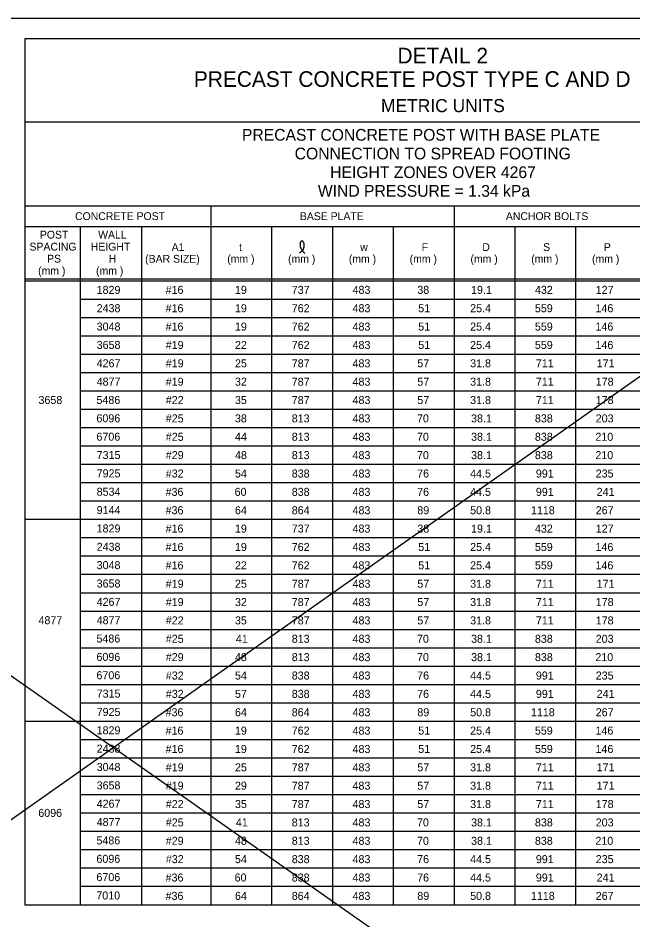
# Model space of a CAD drawing. Extents: x 3351 to 8430, y -3586 to 1457.
# Drawn here: x 7507.3 to 7743.4, y -977.3 to -631.3 of the extents above; entities that cross this region are included whole.
import ezdxf

# ---------------------------------------------------------------- set-up
doc = ezdxf.new("R2010")
doc.units = 0
doc.layers.add('1', color=7, linetype='Continuous')
doc.layers.add('2', color=7, linetype='Continuous')

msp = doc.modelspace()

# ---------------------------------------------------------------- linework, layer by layer
at = {"layer": '1'}
for p, q in [((7152.8, -637.24), (7925.95, -1178.57)), ((7510.01, -639.31), (7510.01, -971.42)), ((7841.34, -639.31), (7510.01, -639.31)), ((7927.1, -641.21), (7154.13, -1185.98)), ((7841.34, -671.31), (7510.01, -671.31)), ((7510.01, -703.31), (7841.34, -703.31)), ((7510.01, -703.31), (7578.01, -703.31)), ((7510.01, -703.31), (7578.01, -703.31)), ((7510.01, -703.31), (7578.01, -703.31)), ((7581.34, -703.31), (7581.34, -971.42)), ((7674.68, -703.31), (7674.68, -971.42)), ((7510.01, -711.31), (7841.34, -711.31)), ((7531.34, -971.42), (7531.34, -711.31)), ((7554.68, -711.31), (7554.68, -971.42)), ((7604.68, -711.31), (7604.68, -971.42)), ((7628.01, -711.31), (7628.01, -971.42)), ((7651.34, -711.31), (7651.34, -971.42)), ((7698.01, -711.31), (7698.01, -971.42)), ((7721.34, -711.31), (7721.34, -971.42)), ((7510.01, -731.31), (7841.34, -731.31)), ((7510.01, -732.06), (7841.34, -732.06)), ((7568, -735.58), (7568, -735.58)), ((7593.01, -735.58), (7593.01, -735.58)), ((7616.34, -735.58), (7616.34, -735.58)), ((7639.67, -735.58), (7639.67, -735.58)), ((7663.01, -735.58), (7663.01, -735.58)), ((7686.34, -735.58), (7686.34, -735.58)), ((7709.67, -735.58), (7709.67, -735.58)), ((7733.01, -735.58), (7733.01, -735.58)), ((7531.34, -739.1), (7841.34, -739.1)), ((7531.34, -746.14), (7841.34, -746.14)), ((7531.34, -753.18), (7841.34, -753.18)), ((7531.34, -760.22), (7841.34, -760.22)), ((7531.34, -767.26), (7841.34, -767.26)), ((7531.34, -774.3), (7841.34, -774.3)), ((7531.34, -781.34), (7841.34, -781.34)), ((7531.34, -788.38), (7841.34, -788.38)), ((7531.34, -795.42), (7841.34, -795.42)), ((7531.34, -802.46), (7841.34, -802.46)), ((7531.34, -809.5), (7841.34, -809.5)), ((7531.34, -816.54), (7841.34, -816.54)), ((7510.01, -823.58), (7841.34, -823.58)), ((7531.34, -830.62), (7841.34, -830.62)), ((7531.34, -837.66), (7841.34, -837.66)), ((7531.34, -844.7), (7841.34, -844.7)), ((7531.34, -851.74), (7841.34, -851.74)), ((7531.34, -858.78), (7841.34, -858.78)), ((7531.34, -865.82), (7841.34, -865.82)), ((7531.34, -872.86), (7841.34, -872.86)), ((7531.34, -879.9), (7841.34, -879.9)), ((7531.34, -886.94), (7841.34, -886.94)), ((7531.34, -893.98), (7841.34, -893.98)), ((7510.01, -901.02), (7841.34, -901.02)), ((7531.34, -908.06), (7841.34, -908.06)), ((7531.34, -915.1), (7841.34, -915.1)), ((7531.34, -922.14), (7841.34, -922.14)), ((7531.34, -929.18), (7841.34, -929.18)), ((7531.34, -936.22), (7841.34, -936.22)), ((7531.34, -943.26), (7841.34, -943.26)), ((7531.34, -950.3), (7841.34, -950.3)), ((7531.34, -957.34), (7841.34, -957.34)), ((7531.34, -964.38), (7841.34, -964.38)), ((7510.01, -971.42), (7841.34, -971.42))]:
    msp.add_line(p, q, dxfattribs=at)
msp.add_spline([(7615.4, -721.48), (7615.6, -721.31), (7615.73, -721.18), (7615.93, -720.98), (7616.09, -720.82), (7616.37, -720.61), (7616.56, -720.35), (7616.74, -720.16), (7616.86, -719.93), (7616.97, -719.68), (7617.05, -719.44), (7617.13, -719.21), (7617.16, -719.02), (7617.19, -718.77), (7617.2, -718.55), (7617.19, -718.3), (7617.14, -718.05), (7617.1, -717.81), (7617.04, -717.58), (7616.95, -717.35), (7616.88, -717.22), (7616.78, -717.12), (7616.68, -717.02), (7616.59, -716.94), (7616.48, -716.88), (7616.39, -716.85), (7616.22, -716.85), (7616.13, -716.88), (7615.98, -716.93), (7615.88, -717.01), (7615.82, -717.1), (7615.76, -717.22), (7615.69, -717.33), (7615.65, -717.47), (7615.62, -717.58), (7615.58, -717.82), (7615.56, -717.99), (7615.58, -718.18), (7615.58, -718.38), (7615.62, -718.66), (7615.64, -718.89), (7615.68, -719.06), (7615.75, -719.28), (7615.85, -719.5), (7615.94, -719.7), (7616.04, -719.9), (7616.16, -720.12), (7616.36, -720.3), (7616.48, -720.51), (7616.61, -720.67), (7616.72, -720.85), (7616.86, -721.02), (7617, -721.19), (7617.1, -721.3), (7617.22, -721.43), (7617.32, -721.6)], degree=3, dxfattribs=at)
at = {"layer": '2'}
msp.add_line((7165.34, -631.31), (7951.34, -631.31), dxfattribs=at)

# ---------------------------------------------------------------- texts
at = {"layer": '1'}
for s, height, p in [('DETAIL 2', 6, (7652.97, -648.71)), ('PRECAST CONCRETE POST TYPE C AND D', 6, (7574.81, -657.71)), ('METRIC UNITS', 5, (7646.64, -667.41)), ('PRECAST CONCRETE POST WITH BASE PLATE', 4.5, (7593.29, -678.36)), ('CONNECTION TO SPREAD FOOTING', 4.5, (7613.53, -685.53)), ('HEIGHT ZONES OVER 4267', 4.5, (7627.15, -692.69)), ('WIND PRESSURE = 1.34 kPa', 4.5, (7622.44, -699.86)), ('CONCRETE POST', 3, (7529.22, -708.81)), ('BASE PLATE', 3, (7615.51, -708.81)), ('ANCHOR BOLTS', 3, (7694.58, -708.81)), ('POST', 3, (7515.73, -715.91)), ('WALL', 3, (7538.09, -715.91)), ('SPACING', 3, (7511.74, -720.51)), ('HEIGHT', 3, (7535.26, -720.51)), ('A1', 3, (7566.3, -720.67)), ('t', 3, (7592.17, -720.67)), ('w', 3, (7638.66, -720.67)), ('F', 3, (7662.26, -720.67)), ('D', 3, (7685.54, -720.67)), ('S', 3, (7708.88, -720.67)), ('P', 3, (7732.2, -720.67)), ('PS', 3, (7518.5, -725.11)), ('H', 3, (7542.14, -725.11)), ('(BAR SIZE)', 3, (7556.14, -725.17)), ('(mm )', 3, (7587.65, -725.17)), ('(mm )', 3, (7610.98, -725.17)), ('(mm )', 3, (7634.31, -725.17)), ('(mm )', 3, (7657.65, -725.17)), ('(mm )', 3, (7680.98, -725.17)), ('(mm )', 3, (7704.31, -725.17)), ('(mm )', 3, (7727.65, -725.17)), ('(mm )', 3, (7515.06, -729.71)), ('(mm )', 3, (7537.29, -729.71)), ('1829', 3.07, (7537.51, -737.11)), ('#16', 3.07, (7563.98, -737.11)), ('19', 3.07, (7590.59, -737.11)), ('737', 3.07, (7612.4, -737.11)), ('483', 3.07, (7635.73, -737.11)), ('38', 3.07, (7660.6, -737.11)), ('19.1', 3.07, (7681.22, -737.11)), ('432', 3.07, (7705.73, -737.11)), ('127', 3.07, (7729.07, -737.11)), ('2438', 3.07, (7537.52, -744.15)), ('#16', 3.07, (7563.98, -744.16)), ('19', 3.07, (7590.59, -744.16)), ('762', 3.07, (7612.4, -744.16)), ('483', 3.07, (7635.73, -744.16)), ('51', 3.07, (7660.95, -744.16)), ('25.4', 3.07, (7680.87, -744.16)), ('559', 3.07, (7705.72, -744.16)), ('146', 3.07, (7728.98, -744.16)), ('3048', 3.07, (7537.52, -751.19)), ('#16', 3.07, (7563.98, -751.2)), ('19', 3.07, (7590.59, -751.2)), ('762', 3.07, (7612.4, -751.2)), ('483', 3.07, (7635.73, -751.2)), ('51', 3.07, (7660.95, -751.2)), ('25.4', 3.07, (7680.87, -751.2)), ('559', 3.07, (7705.72, -751.2)), ('146', 3.07, (7728.98, -751.2)), ('3658', 3.07, (7537.52, -758.23)), ('#19', 3.07, (7564.05, -758.25)), ('22', 3.07, (7590.6, -758.25)), ('762', 3.07, (7612.4, -758.25)), ('483', 3.07, (7635.73, -758.25)), ('51', 3.07, (7660.95, -758.25)), ('25.4', 3.07, (7680.87, -758.25)), ('559', 3.07, (7705.72, -758.25)), ('146', 3.07, (7728.98, -758.25)), ('4267', 3.07, (7537.52, -765.27)), ('#19', 3.07, (7564.05, -765.29)), ('25', 3.07, (7590.6, -765.29)), ('787', 3.07, (7612.4, -765.29)), ('483', 3.07, (7635.73, -765.29)), ('57', 3.07, (7660.6, -765.29)), ('31.8', 3.07, (7680.87, -765.29)), ('711', 3.07, (7706.09, -765.29)), ('171', 3.07, (7729.42, -765.29)), ('4877', 3.07, (7537.52, -772.31)), ('#19', 3.07, (7564.05, -772.34)), ('32', 3.07, (7590.6, -772.34)), ('787', 3.07, (7612.4, -772.34)), ('483', 3.07, (7635.73, -772.34)), ('57', 3.07, (7660.6, -772.34)), ('31.8', 3.07, (7680.87, -772.34)), ('711', 3.07, (7706.09, -772.34)), ('178', 3.07, (7729.07, -772.34)), ('3658', 3.07, (7515.2, -779.35)), ('5486', 3.07, (7537.44, -779.35)), ('#22', 3.07, (7564.06, -779.38)), ('35', 3.07, (7590.6, -779.38)), ('787', 3.07, (7612.4, -779.38)), ('483', 3.07, (7635.73, -779.38)), ('57', 3.07, (7660.6, -779.38)), ('31.8', 3.07, (7680.87, -779.38)), ('711', 3.07, (7706.09, -779.38)), ('178', 3.07, (7729.07, -779.38)), ('6096', 3.07, (7537.44, -786.39)), ('#25', 3.07, (7564.06, -786.42)), ('38', 3.07, (7590.6, -786.42)), ('813', 3.07, (7612.4, -786.42)), ('483', 3.07, (7635.73, -786.42)), ('70', 3.07, (7660.47, -786.42)), ('38.1', 3.07, (7681.22, -786.42)), ('838', 3.07, (7705.73, -786.42)), ('203', 3.07, (7729.07, -786.42)), ('6706', 3.07, (7537.44, -793.43)), ('#25', 3.07, (7564.06, -793.47)), ('44', 3.07, (7590.6, -793.47)), ('813', 3.07, (7612.4, -793.47)), ('483', 3.07, (7635.73, -793.47)), ('70', 3.07, (7660.47, -793.47)), ('38.1', 3.07, (7681.22, -793.47)), ('838', 3.07, (7705.73, -793.47)), ('210', 3.07, (7728.94, -793.47)), ('7315', 3.07, (7537.52, -800.47)), ('#29', 3.07, (7564.05, -800.51)), ('48', 3.07, (7590.6, -800.51)), ('813', 3.07, (7612.4, -800.51)), ('483', 3.07, (7635.73, -800.51)), ('70', 3.07, (7660.47, -800.51)), ('38.1', 3.07, (7681.22, -800.51)), ('838', 3.07, (7705.73, -800.51)), ('210', 3.07, (7728.94, -800.51)), ('7925', 3.07, (7537.52, -807.51)), ('#32', 3.07, (7564.06, -807.56)), ('54', 3.07, (7590.6, -807.56)), ('838', 3.07, (7612.4, -807.56)), ('483', 3.07, (7635.73, -807.56)), ('76', 3.07, (7660.52, -807.56)), ('44.5', 3.07, (7680.87, -807.56)), ('991', 3.07, (7706.09, -807.56)), ('235', 3.07, (7729.07, -807.56)), ('8534', 3.07, (7537.52, -814.55)), ('#36', 3.07, (7563.98, -814.6)), ('60', 3.07, (7590.47, -814.6)), ('838', 3.07, (7612.4, -814.6)), ('483', 3.07, (7635.73, -814.6)), ('76', 3.07, (7660.52, -814.6)), ('44.5', 3.07, (7680.87, -814.6)), ('991', 3.07, (7706.09, -814.6)), ('241', 3.07, (7729.42, -814.6)), ('9144', 3.07, (7537.52, -821.59)), ('#36', 3.07, (7563.98, -821.65)), ('64', 3.07, (7590.6, -821.65)), ('864', 3.07, (7612.4, -821.65)), ('483', 3.07, (7635.73, -821.65)), ('89', 3.07, (7660.59, -821.65)), ('50.8', 3.07, (7680.87, -821.65)), ('1118', 3.07, (7704.2, -821.65)), ('267', 3.07, (7729.07, -821.65)), ('1829', 3.07, (7537.51, -828.63)), ('#16', 3.07, (7563.98, -828.69)), ('19', 3.07, (7590.59, -828.69)), ('737', 3.07, (7612.4, -828.69)), ('483', 3.07, (7635.73, -828.69)), ('38', 3.07, (7660.6, -828.69)), ('19.1', 3.07, (7681.22, -828.69)), ('432', 3.07, (7705.73, -828.69)), ('127', 3.07, (7729.07, -828.69)), ('2438', 3.07, (7537.52, -835.67)), ('#16', 3.07, (7563.98, -835.74)), ('19', 3.07, (7590.59, -835.74)), ('762', 3.07, (7612.4, -835.74)), ('483', 3.07, (7635.73, -835.74)), ('51', 3.07, (7660.95, -835.74)), ('25.4', 3.07, (7680.87, -835.74)), ('559', 3.07, (7705.72, -835.74)), ('146', 3.07, (7728.98, -835.74)), ('3048', 3.07, (7537.52, -842.71)), ('#16', 3.07, (7563.98, -842.78)), ('22', 3.07, (7590.6, -842.78)), ('762', 3.07, (7612.4, -842.78)), ('483', 3.07, (7635.73, -842.78)), ('51', 3.07, (7660.95, -842.78)), ('25.4', 3.07, (7680.87, -842.78)), ('559', 3.07, (7705.72, -842.78)), ('146', 3.07, (7728.98, -842.78)), ('3658', 3.07, (7537.52, -849.75)), ('#19', 3.07, (7564.05, -849.83)), ('25', 3.07, (7590.6, -849.83)), ('787', 3.07, (7612.4, -849.83)), ('483', 3.07, (7635.73, -849.83)), ('57', 3.07, (7660.6, -849.83)), ('31.8', 3.07, (7680.87, -849.83)), ('711', 3.07, (7706.09, -849.83)), ('171', 3.07, (7729.42, -849.83)), ('4267', 3.07, (7537.52, -856.79)), ('#19', 3.07, (7564.05, -856.87)), ('32', 3.07, (7590.6, -856.87)), ('787', 3.07, (7612.4, -856.87)), ('483', 3.07, (7635.73, -856.87)), ('57', 3.07, (7660.6, -856.87)), ('31.8', 3.07, (7680.87, -856.87)), ('711', 3.07, (7706.09, -856.87)), ('178', 3.07, (7729.07, -856.87)), ('4877', 3.07, (7515.2, -863.83)), ('4877', 3.07, (7537.52, -863.83)), ('#22', 3.07, (7564.06, -863.91)), ('35', 3.07, (7590.6, -863.91)), ('787', 3.07, (7612.4, -863.91)), ('483', 3.07, (7635.73, -863.91)), ('57', 3.07, (7660.6, -863.91)), ('31.8', 3.07, (7680.87, -863.91)), ('711', 3.07, (7706.09, -863.91)), ('178', 3.07, (7729.07, -863.91)), ('5486', 3.07, (7537.44, -870.87)), ('#25', 3.07, (7564.06, -870.96)), ('41', 3.07, (7590.95, -870.96)), ('813', 3.07, (7612.4, -870.96)), ('483', 3.07, (7635.73, -870.96)), ('70', 3.07, (7660.47, -870.96)), ('38.1', 3.07, (7681.22, -870.96)), ('838', 3.07, (7705.73, -870.96)), ('203', 3.07, (7729.07, -870.96)), ('6096', 3.07, (7537.44, -877.91)), ('#29', 3.07, (7564.05, -878)), ('48', 3.07, (7590.6, -878)), ('813', 3.07, (7612.4, -878)), ('483', 3.07, (7635.73, -878)), ('70', 3.07, (7660.47, -878)), ('38.1', 3.07, (7681.22, -878)), ('838', 3.07, (7705.73, -878)), ('210', 3.07, (7728.94, -878)), ('6706', 3.07, (7537.44, -884.95)), ('#32', 3.07, (7564.06, -885.05)), ('54', 3.07, (7590.6, -885.05)), ('838', 3.07, (7612.4, -885.05)), ('483', 3.07, (7635.73, -885.05)), ('76', 3.07, (7660.52, -885.05)), ('44.5', 3.07, (7680.87, -885.05)), ('991', 3.07, (7706.09, -885.05)), ('235', 3.07, (7729.07, -885.05)), ('7315', 3.07, (7537.52, -891.99)), ('#32', 3.07, (7564.06, -892.09)), ('57', 3.07, (7590.6, -892.09)), ('838', 3.07, (7612.4, -892.09)), ('483', 3.07, (7635.73, -892.09)), ('76', 3.07, (7660.52, -892.09)), ('44.5', 3.07, (7680.87, -892.09)), ('991', 3.07, (7706.09, -892.09)), ('241', 3.07, (7729.42, -892.09)), ('7925', 3.07, (7537.52, -899.03)), ('#36', 3.07, (7563.98, -899.14)), ('64', 3.07, (7590.6, -899.14)), ('864', 3.07, (7612.4, -899.14)), ('483', 3.07, (7635.73, -899.14)), ('89', 3.07, (7660.59, -899.14)), ('50.8', 3.07, (7680.87, -899.14)), ('1118', 3.07, (7704.2, -899.14)), ('267', 3.07, (7729.07, -899.14)), ('1829', 3.07, (7537.51, -906.07)), ('#16', 3.07, (7563.98, -906.18)), ('19', 3.07, (7590.59, -906.18)), ('762', 3.07, (7612.4, -906.18)), ('483', 3.07, (7635.73, -906.18)), ('51', 3.07, (7660.95, -906.18)), ('25.4', 3.07, (7680.87, -906.18)), ('559', 3.07, (7705.72, -906.18)), ('146', 3.07, (7728.98, -906.18)), ('2438', 3.07, (7537.52, -913.11)), ('#16', 3.07, (7563.98, -913.23)), ('19', 3.07, (7590.59, -913.23)), ('762', 3.07, (7612.4, -913.23)), ('483', 3.07, (7635.73, -913.23)), ('51', 3.07, (7660.95, -913.23)), ('25.4', 3.07, (7680.87, -913.23)), ('559', 3.07, (7705.72, -913.23)), ('146', 3.07, (7728.98, -913.23)), ('3048', 3.07, (7537.52, -920.15)), ('#19', 3.07, (7564.05, -920.27)), ('25', 3.07, (7590.6, -920.27)), ('787', 3.07, (7612.4, -920.27)), ('483', 3.07, (7635.73, -920.27)), ('57', 3.07, (7660.6, -920.27)), ('31.8', 3.07, (7680.87, -920.27)), ('711', 3.07, (7706.09, -920.27)), ('171', 3.07, (7729.42, -920.27)), ('3658', 3.07, (7537.52, -927.19)), ('#19', 3.07, (7564.05, -927.31)), ('29', 3.07, (7590.59, -927.31)), ('787', 3.07, (7612.4, -927.31)), ('483', 3.07, (7635.73, -927.31)), ('57', 3.07, (7660.6, -927.31)), ('31.8', 3.07, (7680.87, -927.31)), ('711', 3.07, (7706.09, -927.31)), ('171', 3.07, (7729.42, -927.31)), ('4267', 3.07, (7537.52, -934.23)), ('#22', 3.07, (7564.06, -934.36)), ('35', 3.07, (7590.6, -934.36)), ('787', 3.07, (7612.4, -934.36)), ('483', 3.07, (7635.73, -934.36)), ('57', 3.07, (7660.6, -934.36)), ('31.8', 3.07, (7680.87, -934.36)), ('711', 3.07, (7706.09, -934.36)), ('178', 3.07, (7729.07, -934.36)), ('6096', 3.07, (7515.12, -937.75)), ('4877', 3.07, (7537.52, -941.27)), ('#25', 3.07, (7564.06, -941.4)), ('41', 3.07, (7590.95, -941.4)), ('813', 3.07, (7612.4, -941.4)), ('483', 3.07, (7635.73, -941.4)), ('70', 3.07, (7660.47, -941.4)), ('38.1', 3.07, (7681.22, -941.4)), ('838', 3.07, (7705.73, -941.4)), ('203', 3.07, (7729.07, -941.4)), ('5486', 3.07, (7537.44, -948.31)), ('#29', 3.07, (7564.05, -948.45)), ('48', 3.07, (7590.6, -948.45)), ('813', 3.07, (7612.4, -948.45)), ('483', 3.07, (7635.73, -948.45)), ('70', 3.07, (7660.47, -948.45)), ('38.1', 3.07, (7681.22, -948.45)), ('838', 3.07, (7705.73, -948.45)), ('210', 3.07, (7728.94, -948.45)), ('6096', 3.07, (7537.44, -955.35)), ('#32', 3.07, (7564.06, -955.49)), ('54', 3.07, (7590.6, -955.49)), ('838', 3.07, (7612.4, -955.49)), ('483', 3.07, (7635.73, -955.49)), ('76', 3.07, (7660.52, -955.49)), ('44.5', 3.07, (7680.87, -955.49)), ('991', 3.07, (7706.09, -955.49)), ('235', 3.07, (7729.07, -955.49)), ('6706', 3.07, (7537.44, -962.39)), ('#36', 3.07, (7563.98, -962.54)), ('60', 3.07, (7590.47, -962.54)), ('838', 3.07, (7612.4, -962.54)), ('483', 3.07, (7635.73, -962.54)), ('76', 3.07, (7660.52, -962.54)), ('44.5', 3.07, (7680.87, -962.54)), ('991', 3.07, (7706.09, -962.54)), ('241', 3.07, (7729.42, -962.54)), ('7010', 3.07, (7537.39, -969.43)), ('#36', 3.07, (7563.98, -969.58)), ('64', 3.07, (7590.6, -969.58)), ('864', 3.07, (7612.4, -969.58)), ('483', 3.07, (7635.73, -969.58)), ('89', 3.07, (7660.59, -969.58)), ('50.8', 3.07, (7680.87, -969.58)), ('1118', 3.07, (7704.2, -969.58)), ('267', 3.07, (7729.07, -969.58))]:
    msp.add_text(s, height=height, dxfattribs=at).set_placement(p)

doc.saveas('drawing.dxf')
